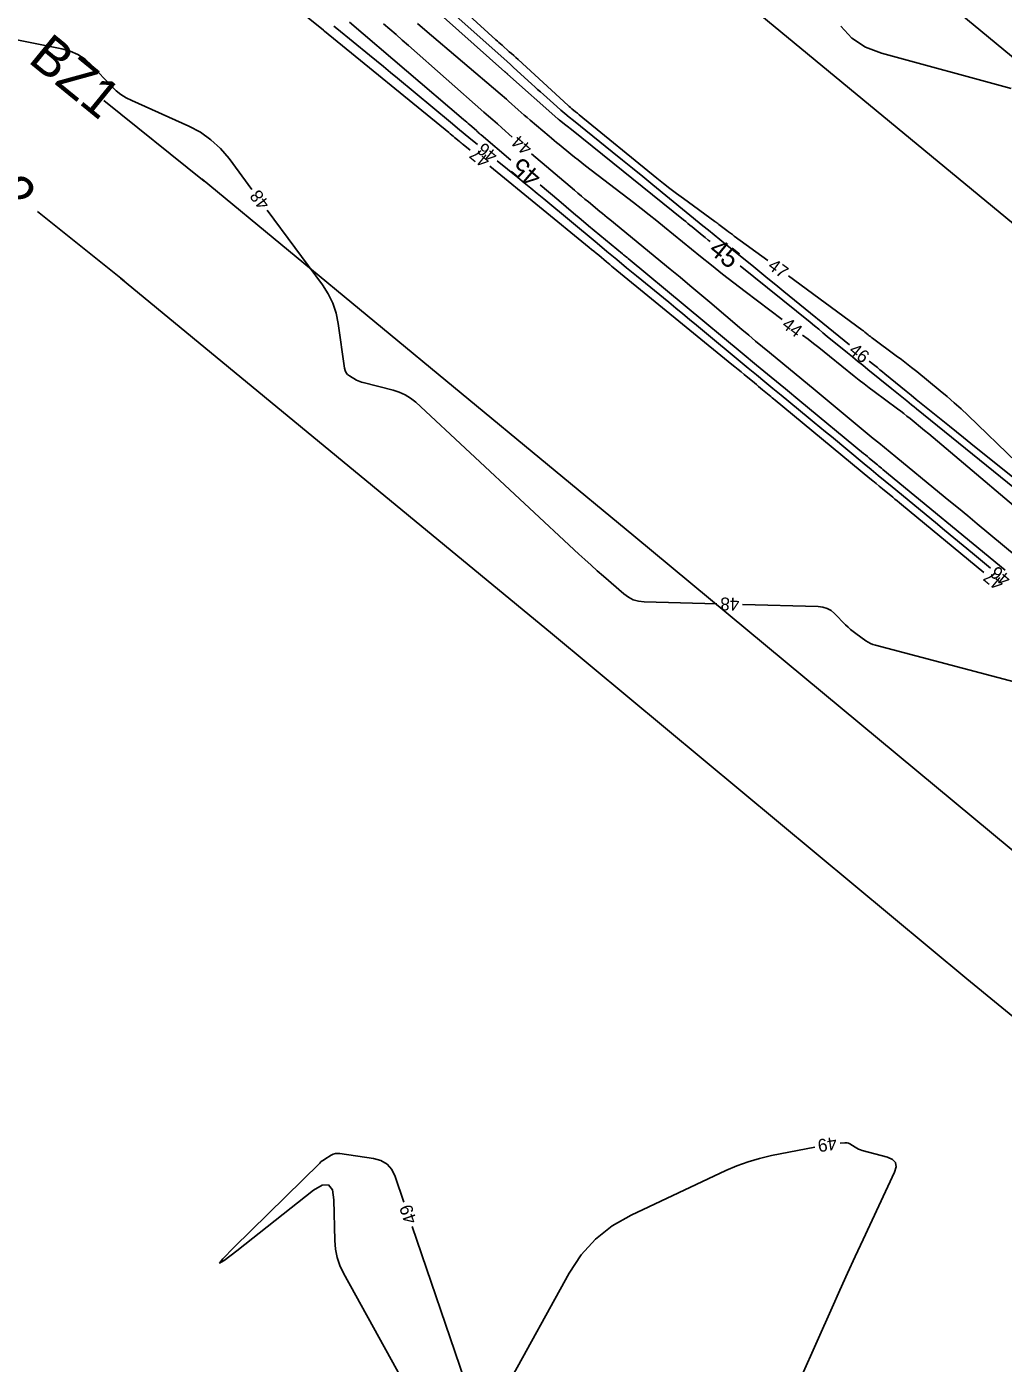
# Model space of a CAD drawing. Extents: x 2384780 to 2405861, y 547869 to 573706.
# Drawn here: x 2392751.8 to 2392904.4, y 552728.4 to 552937.3 of the extents above; entities that cross this region are included whole.
import ezdxf

# ---------------------------------------------------------------- set-up
doc = ezdxf.new("R2010")
doc.units = 0
for name, color, linetype in [('Old_Level_60', 7, 'Continuous'), ('Old_Level_61', 7, 'Continuous'), ('Prop Buffer Zone 1', 7, 'Continuous'), ('Prop Buffer Zone 2', 7, 'Continuous')]:
    doc.layers.add(name, color=color, linetype=linetype)

msp = doc.modelspace()

# ---------------------------------------------------------------- linework, layer by layer
at = {"layer": 'Old_Level_60'}
for points in [[(2392867.611, 552900.71675), (2392862.36925, 552904.5685), (2392862.0755, 552904.78525), (2392861.78275, 552905.00325), (2392861.491, 552905.2225), (2392861.2, 552905.443), (2392859.9655, 552906.3825), (2392859.905, 552906.4285), (2392859.8445, 552906.4745), (2392859.784, 552906.5205), (2392859.7235, 552906.56675), (2392859.52575, 552906.717), (2392859.48325, 552906.74925), (2392859.4405, 552906.781), (2392859.39775, 552906.81275), (2392859.35475, 552906.84425), (2392854.4175, 552910.42975), (2392853.36525, 552911.2055), (2392852.324, 552911.996), (2392851.29425, 552912.801), (2392850.27575, 552913.6205), (2392838.1365, 552923.53225), (2392837.993, 552923.6495), (2392837.849, 552923.7665), (2392837.705, 552923.88325), (2392837.56075, 552923.99975), (2392837.0085, 552924.44525), (2392836.94825, 552924.4945), (2392836.88875, 552924.54425), (2392836.82975, 552924.595), (2392836.77125, 552924.64625), (2392836.5815, 552924.81525), (2392836.54075, 552924.8515), (2392836.50025, 552924.888), (2392836.46, 552924.9245), (2392836.41975, 552924.96125), (2392828.5825, 552932.14675), (2392828.24125, 552932.4585), (2392827.89875, 552932.769), (2392827.55525, 552933.07825), (2392827.2105, 552933.386), (2392826.08275, 552934.39), (2392825.8415, 552934.6055), (2392825.601, 552934.82175), (2392825.361, 552935.03875), (2392825.12175, 552935.2565), (2392807.236, 552951.59475)], [(2392791.29125, 552942.3175), (2392798.16825, 552936.725), (2392798.185, 552936.71125), (2392798.20175, 552936.69775), (2392798.21875, 552936.68425), (2392798.23575, 552936.67075), (2392798.291, 552936.6265), (2392798.30275, 552936.61725), (2392798.3145, 552936.60775), (2392798.3265, 552936.598), (2392798.33825, 552936.5885), (2392817.7655, 552920.729), (2392817.9905, 552920.54475), (2392818.21525, 552920.36), (2392818.4395, 552920.17475), (2392818.66325, 552919.98875), (2392819.3935, 552919.381), (2392819.55025, 552919.25075), (2392819.70725, 552919.121), (2392819.8645, 552918.99175), (2392820.022, 552918.86275), (2392821.07925, 552917.9985)], [(2392880.37975, 552887.54275), (2392870.1485, 552895.90175), (2392868.89225, 552896.92675), (2392867.6345, 552897.95025), (2392866.3755, 552898.97175), (2392865.11525, 552899.99175), (2392860.99575, 552903.321), (2392860.11325, 552904.035), (2392859.232, 552904.75025), (2392858.3515, 552905.46625), (2392857.47175, 552906.1835), (2392849.64275, 552912.576), (2392848.06225, 552913.86475), (2392846.47975, 552915.151), (2392844.89525, 552916.435), (2392843.309, 552917.71675), (2392837.234, 552922.61775), (2392836.57125, 552923.159), (2392835.91525, 552923.708), (2392835.266, 552924.265), (2392834.6235, 552924.83), (2392832.5355, 552926.6885), (2392832.08875, 552927.0875), (2392831.6435, 552927.48825), (2392831.19975, 552927.8905), (2392830.7575, 552928.2945), (2392828.39525, 552930.46025), (2392827.88825, 552930.9235), (2392827.3795, 552931.38475), (2392826.86925, 552931.844), (2392826.357, 552932.30175), (2392817.9855, 552939.753)], [(2392807.5395, 552937.74275), (2392808.5265, 552936.89775), (2392809.50975, 552936.04875), (2392810.48925, 552935.19525), (2392811.46525, 552934.3375), (2392823.236, 552923.94675), (2392823.93775, 552923.32725), (2392824.6395, 552922.70775), (2392825.34125, 552922.088), (2392826.04325, 552921.4685), (2392827.658, 552920.043)], [(2392869.854, 552891.51275), (2392864.068, 552895.90225), (2392862.30725, 552897.24975), (2392860.55775, 552898.61175), (2392858.82, 552899.98825), (2392857.0935, 552901.37925), (2392851.4725, 552905.9475), (2392850.26475, 552906.9225), (2392849.051, 552907.8895), (2392847.83075, 552908.84875), (2392846.6045, 552909.8), (2392839.13325, 552915.55725), (2392838.55775, 552916.00375), (2392837.985, 552916.454), (2392837.4155, 552916.90825), (2392836.849, 552917.366), (2392835.00275, 552918.86775), (2392834.608, 552919.1905), (2392834.215, 552919.5155), (2392833.824, 552919.84275), (2392833.4345, 552920.172), (2392830.4975, 552922.66875), (2392830.02475, 552923.073), (2392829.55425, 552923.48025), (2392829.086, 552923.89025), (2392828.62025, 552924.30275), (2392827.103, 552925.6555), (2392826.777, 552925.94425), (2392826.44925, 552926.23125), (2392826.11975, 552926.516), (2392825.78875, 552926.799), (2392814.02925, 552936.786), (2392812.838, 552937.804)], [(2392748.396, 552935.5975), (2392757.25725, 552933.85175), (2392758.57725, 552933.48825), (2392759.7945, 552932.93875), (2392760.90925, 552932.20275), (2392761.921, 552931.28025), (2392765.0585, 552927.96325), (2392765.7585, 552927.29125), (2392766.5135, 552926.697), (2392767.32375, 552926.18025), (2392768.189, 552925.74125), (2392777.0985, 552921.7475), (2392778.9245, 552920.78825), (2392780.58425, 552919.62275), (2392782.0775, 552918.25025), (2392783.40475, 552916.6715), (2392786.99175, 552911.821)], [(2392799.79375, 552937.38525), (2392800.25175, 552937.01225), (2392805.357, 552932.8445), (2392806.45, 552931.95025), (2392807.54075, 552931.05325), (2392808.62925, 552930.1535), (2392809.71575, 552929.2515), (2392817.999, 552922.356), (2392819.44275, 552921.157), (2392820.889, 552919.96125), (2392822.229, 552918.85875)], [(2392905.6515, 552927.61575), (2392885.3645, 552933.1485), (2392882.8745, 552934.10525), (2392880.7685, 552935.5125), (2392879.047, 552937.37025)], [(2392830.68025, 552917.423), (2392837.40475, 552911.723), (2392837.94775, 552911.2645), (2392838.49225, 552910.80825), (2392839.0385, 552910.35375), (2392839.5865, 552909.9015), (2392841.3795, 552908.4275), (2392841.76375, 552908.1115), (2392842.148, 552907.79575), (2392842.53225, 552907.47975), (2392842.9165, 552907.164), (2392852.34775, 552899.41025), (2392853.90275, 552898.126), (2392855.45225, 552896.835), (2392856.99625, 552895.5375), (2392858.5345, 552894.233), (2392863.55025, 552889.96125), (2392864.627, 552889.048), (2392865.70775, 552888.1395), (2392866.79225, 552887.23575), (2392867.8805, 552886.3365), (2392875.02525, 552880.459), (2392876.2775, 552879.428), (2392877.52875, 552878.39525), (2392878.77875, 552877.3615), (2392880.02775, 552876.32625), (2392884.106, 552872.94275), (2392884.9805, 552872.21825), (2392885.856, 552871.49525), (2392886.73275, 552870.7735), (2392887.6105, 552870.053), (2392894.46825, 552864.434), (2392895.93675, 552863.22875), (2392897.4035, 552862.021), (2392898.86825, 552860.81125), (2392900.331, 552859.599), (2392906.41775, 552854.54675)], [(2392824.17675, 552915.46725), (2392839.6825, 552902.796), (2392840.06025, 552902.48675), (2392840.43725, 552902.1765), (2392840.8135, 552901.86575), (2392841.18925, 552901.55425), (2392842.4155, 552900.535), (2392842.67825, 552900.31675), (2392842.94175, 552900.09925), (2392843.2055, 552899.882), (2392843.46975, 552899.6655), (2392862.00275, 552884.508), (2392862.48425, 552884.11325), (2392862.96525, 552883.71775), (2392863.4455, 552883.32125), (2392863.92475, 552882.924), (2392865.51875, 552881.60075), (2392865.83975, 552881.3345), (2392866.161, 552881.0685), (2392866.4825, 552880.80275), (2392866.804, 552880.5375), (2392867.8555, 552879.671), (2392868.08075, 552879.48525), (2392868.306, 552879.2995), (2392868.531, 552879.1135), (2392868.756, 552878.9275), (2392883.5625, 552866.6875), (2392884.0565, 552866.27925), (2392884.55025, 552865.8715), (2392885.04425, 552865.46375), (2392885.5385, 552865.0565), (2392887.15325, 552863.7255), (2392887.49925, 552863.44025), (2392887.845, 552863.155), (2392888.19075, 552862.8695), (2392888.5365, 552862.584), (2392901.40825, 552851.944)], [(2392825.3245, 552916.3255), (2392828.53625, 552913.70075), (2392829.5525, 552912.8685), (2392830.56725, 552912.03425), (2392831.58, 552911.19775), (2392832.591, 552910.359), (2392840.93, 552903.42775), (2392842.46875, 552902.151), (2392844.0105, 552900.8775), (2392845.5545, 552899.607), (2392847.101, 552898.3395), (2392852.15725, 552894.204), (2392853.24, 552893.317), (2392854.321, 552892.42775), (2392855.40025, 552891.53675), (2392856.478, 552890.6435), (2392864.56275, 552883.93125), (2392865.85075, 552882.863), (2392867.1395, 552881.796), (2392868.42925, 552880.73), (2392869.72, 552879.66525), (2392873.93825, 552876.189), (2392874.842, 552875.44375), (2392875.7455, 552874.69825), (2392876.6485, 552873.9525), (2392877.5515, 552873.2065), (2392882.67475, 552868.97125), (2392883.77275, 552868.06375), (2392884.871, 552867.15675), (2392885.96975, 552866.25025), (2392887.06875, 552865.34425), (2392893.817, 552859.7825), (2392895.263, 552858.59025), (2392896.70825, 552857.39775), (2392898.15325, 552856.2045), (2392899.59775, 552855.011), (2392902.44025, 552852.6615)], [(2392789.37, 552908.60475), (2392797.995, 552896.942), (2392798.9005, 552895.54825), (2392799.6145, 552894.076), (2392800.1365, 552892.5255), (2392800.46675, 552890.8965), (2392801.45025, 552883.89), (2392801.5405, 552883.52425), (2392801.70175, 552883.20625), (2392801.934, 552882.9355), (2392802.2375, 552882.71225), (2392803.34475, 552882.061), (2392803.58575, 552881.93075), (2392803.83425, 552881.8185), (2392804.09, 552881.72475), (2392804.3535, 552881.64925), (2392809.047, 552880.4825), (2392810.022, 552880.1755), (2392810.93525, 552879.75475), (2392811.78675, 552879.22), (2392812.5765, 552878.57125), (2392838.0845, 552854.85575), (2392839.03475, 552853.97925), (2392839.992, 552853.1105), (2392840.95625, 552852.2495), (2392841.9275, 552851.39625), (2392845.1115, 552848.62175), (2392845.8215, 552848.09825), (2392846.58725, 552847.71775), (2392847.4085, 552847.4795), (2392848.28525, 552847.384), (2392859.67, 552847.07875)], [(2392914.18825, 552861.7455), (2392898.88025, 552876.548), (2392897.8295, 552877.54275), (2392896.7585, 552878.515), (2392895.66725, 552879.46425), (2392894.556, 552880.391), (2392890.89225, 552883.3805), (2392890.1035, 552884.01625), (2392889.307, 552884.64225), (2392888.50275, 552885.2585), (2392887.69125, 552885.86475), (2392883.97975, 552888.602), (2392883.813, 552888.7265), (2392883.64775, 552888.85325), (2392883.484, 552888.98175), (2392883.32175, 552889.11225), (2392882.7945, 552889.5415), (2392882.68075, 552889.63275), (2392882.566, 552889.72275), (2392882.45025, 552889.81125), (2392882.3335, 552889.89825), (2392870.83425, 552898.34825)], [(2392910.0915, 552858.98375), (2392894.82625, 552871.91475), (2392894.14775, 552872.48725), (2392893.467, 552873.0575), (2392892.78425, 552873.625), (2392892.09925, 552874.19), (2392889.85825, 552876.03125), (2392889.3755, 552876.42275), (2392888.88775, 552876.80775), (2392888.39525, 552877.1865), (2392887.89775, 552877.55875), (2392884.2285, 552880.26775), (2392883.44575, 552880.85275), (2392882.66975, 552881.4465), (2392881.9005, 552882.049), (2392881.13825, 552882.6605), (2392877.2665, 552885.802), (2392876.434, 552886.47175), (2392875.59625, 552887.13475), (2392874.75325, 552887.79075), (2392873.90475, 552888.44), (2392873.04075, 552889.09525)], [(2392912.11825, 552861.90175), (2392900.45925, 552871.26575), (2392899.3455, 552872.16075), (2392898.23225, 552873.05625), (2392897.1195, 552873.95225), (2392896.007, 552874.84875), (2392892.374, 552877.7785), (2392891.596, 552878.407), (2392890.819, 552879.03675), (2392890.04325, 552879.66775), (2392889.26825, 552880.3), (2392885.918, 552883.03775), (2392885.52825, 552883.35575), (2392885.138, 552883.6735), (2392884.74775, 552883.99075), (2392884.35675, 552884.3075), (2392883.481, 552885.01625)], [(2392863.66875, 552846.9715), (2392875.48725, 552846.65475), (2392876.21375, 552846.56975), (2392876.884, 552846.3555), (2392877.49825, 552846.01175), (2392878.056, 552845.5385), (2392879.7865, 552843.7815), (2392880.16475, 552843.41375), (2392880.558, 552843.06325), (2392880.966, 552842.7305), (2392881.38875, 552842.415), (2392882.9565, 552841.29725), (2392883.3005, 552841.0745), (2392883.66, 552840.88525), (2392884.03525, 552840.7295), (2392884.42625, 552840.60725), (2392912.641, 552833.1545)], [(2392874.96925, 552762.1605), (2392868.17375, 552760.808), (2392866.3365, 552760.3845), (2392864.535, 552759.85225), (2392862.76925, 552759.21125), (2392861.03925, 552758.4615), (2392846.272, 552751.52725), (2392843.29225, 552749.8445), (2392840.68175, 552747.76775), (2392838.44, 552745.297), (2392836.56775, 552742.4325), (2392827.04575, 552725.16025), (2392825.0895, 552722.42175), (2392823.30175, 552721.60825), (2392821.6825, 552722.71975), (2392820.23175, 552725.7565), (2392812.041, 552749.7265)], [(2392870.45775, 552720.818), (2392877.672, 552737.09425), (2392878.86025, 552739.75725), (2392880.06125, 552742.41475), (2392881.2755, 552745.066), (2392882.50275, 552747.7115), (2392887.409, 552758.22025), (2392887.65975, 552759.05075), (2392887.56175, 552759.719), (2392887.1145, 552760.22525), (2392886.318, 552760.5695), (2392882.3755, 552761.6375), (2392882.08575, 552761.72725), (2392881.8045, 552761.83725), (2392881.53225, 552761.96725), (2392881.26875, 552762.1175), (2392880.42175, 552762.64075), (2392880.2365, 552762.73675), (2392880.04325, 552762.8005), (2392879.84225, 552762.832), (2392879.6335, 552762.83125), (2392878.917, 552762.77375)], [(2392810.74775, 552753.5115), (2392809.3615, 552757.568), (2392808.83625, 552758.661), (2392808.0955, 552759.4945), (2392807.1395, 552760.06825), (2392805.96825, 552760.38275), (2392800.71475, 552761.14125), (2392800.36325, 552761.163), (2392800.02425, 552761.12525), (2392799.697, 552761.028), (2392799.382, 552760.871), (2392798.37225, 552760.26125), (2392798.1605, 552760.12475), (2392797.95775, 552759.97675), (2392797.76375, 552759.81725), (2392797.579, 552759.646), (2392784.1375, 552746.451), (2392782.4115, 552744.6945), (2392781.91475, 552744.01975), (2392782.647, 552744.42675), (2392784.6085, 552745.91575)], [(2392784.6085, 552745.91575), (2392796.6305, 552755.389), (2392797.9755, 552756.20075), (2392798.94925, 552756.224), (2392799.55225, 552755.45875), (2392799.784, 552753.905), (2392799.93525, 552747.542), (2392800.046, 552746.1995), (2392800.3135, 552744.89975), (2392800.738, 552743.64225), (2392801.319, 552742.427), (2392816.21925, 552715.45325)]]:
    msp.add_lwpolyline(points, dxfattribs=at)
at = {"layer": 'Old_Level_61'}
for points in [[(2392858.608, 552903.69825), (2392858.3065, 552903.94275), (2392857.8275, 552904.33225), (2392857.34925, 552904.7225), (2392855.787, 552905.998), (2392855.452, 552906.271), (2392855.11675, 552906.5435), (2392854.781, 552906.81575), (2392854.44475, 552907.08725), (2392836.923, 552921.22275), (2392836.705, 552921.39775), (2392836.48575, 552921.5715), (2392836.26575, 552921.744), (2392836.04475, 552921.91525), (2392835.03825, 552922.69075), (2392835.02475, 552922.70125), (2392835.01125, 552922.71175), (2392834.998, 552922.7225), (2392834.98475, 552922.73325), (2392834.9415, 552922.7685), (2392834.93225, 552922.776), (2392834.923, 552922.7835), (2392834.91375, 552922.79125), (2392834.90475, 552922.799), (2392834.841, 552922.85325), (2392834.82725, 552922.86475), (2392834.81375, 552922.8765), (2392834.80025, 552922.88825), (2392834.787, 552922.90025), (2392826.949, 552929.887), (2392826.90775, 552929.9235), (2392826.8665, 552929.95975), (2392826.82475, 552929.99575), (2392826.78275, 552930.03175), (2392826.6455, 552930.14825), (2392826.61625, 552930.17325), (2392826.587, 552930.1985), (2392826.558, 552930.224), (2392826.529, 552930.2495), (2392804.47825, 552949.91375)], [(2392802.21025, 552938.0055), (2392820.05425, 552922.79875), (2392820.306, 552922.5835), (2392820.5565, 552922.367), (2392820.80625, 552922.1495), (2392821.05525, 552921.93075), (2392822.06025, 552921.0435), (2392822.137, 552920.97575), (2392822.214, 552920.90775), (2392822.29075, 552920.84), (2392822.3675, 552920.77225), (2392822.6185, 552920.55075), (2392822.6725, 552920.50325), (2392822.7265, 552920.45625), (2392822.781, 552920.4095), (2392822.8355, 552920.363), (2392827.45575, 552916.4465)], [(2392832.03275, 552912.567), (2392834.94275, 552910.10025), (2392836.10525, 552909.1175), (2392837.27, 552908.13725), (2392838.43725, 552907.16), (2392839.60675, 552906.1855), (2392844.8875, 552901.79625), (2392844.97875, 552901.7205), (2392845.07, 552901.645), (2392845.16175, 552901.5695), (2392845.25325, 552901.4945), (2392845.55325, 552901.24925), (2392845.6175, 552901.1965), (2392845.6815, 552901.14375), (2392845.7455, 552901.091), (2392845.8095, 552901.038), (2392863.60675, 552886.262), (2392865.8615, 552884.3915), (2392868.118, 552882.5235), (2392870.37625, 552880.65725), (2392872.636, 552878.793), (2392882.58375, 552870.59475), (2392882.88475, 552870.3465), (2392883.18575, 552870.09825), (2392883.4865, 552869.84975), (2392883.7875, 552869.60125), (2392884.76975, 552868.789), (2392884.9805, 552868.615), (2392885.191, 552868.441), (2392885.40175, 552868.26725), (2392885.6125, 552868.0935), (2392904.7385, 552852.33025)], [(2392906.204, 552865.1755), (2392890.86625, 552877.5445), (2392890.48025, 552877.85625), (2392890.09475, 552878.16875), (2392889.70975, 552878.48175), (2392889.32525, 552878.7955), (2392888.07, 552879.82125), (2392887.80075, 552880.041), (2392887.5315, 552880.26025), (2392887.26175, 552880.47925), (2392886.992, 552880.698), (2392883.25825, 552883.71975), (2392882.4585, 552884.36775), (2392881.65975, 552885.01675), (2392880.8615, 552885.6665), (2392880.064, 552886.31725), (2392876.91925, 552888.88675), (2392876.245, 552889.43675), (2392875.57, 552889.986), (2392874.89425, 552890.53425), (2392874.21775, 552891.08175), (2392863.274, 552899.92625)]]:
    msp.add_lwpolyline(points, dxfattribs=at)
at = {"layer": 'Prop Buffer Zone 1'}
for points in [[(2392814.318, 552987.25575), (2392856.858, 552947.124), (2392910.191, 552903.03325), (2392966.7405, 552858.544), (2393024.089, 552809.45125), (2393072.89275, 552770.57925), (2393091.28025, 552755.58975), (2393111.64975, 552748.752), (2393123.2175, 552748.8085)], [(2392763.8195, 552925.7575), (2392779.512, 552913.17025)], [(2393077.23476, 552672.56616), (2393032.202, 552699.94225), (2392978.104, 552749.3055), (2392911.4755, 552803.88425), (2392846.701, 552857.72175), (2392779.18875, 552913.433)]]:
    msp.add_lwpolyline(points, dxfattribs=at)
at = {"layer": 'Prop Buffer Zone 2'}
for points in [[(2392828.79425, 553001.09425), (2392870.106, 552962.12125), (2392922.74775, 552918.602), (2392979.43225, 552874.0065), (2393036.82625, 552824.87475), (2393085.442, 552786.15275), (2393101.09575, 552773.3915), (2393114.8695, 552768.768), (2393121.7695, 552768.79875)], [(2392753.4835, 552908.40925), (2392766.998, 552897.569)], [(2393036.48837, 552673.93088), (2393020.1545, 552683.8605), (2392965.0175, 552734.172), (2392898.7465, 552788.45775), (2392833.94425, 552842.31825), (2392766.45925, 552898.007)]]:
    msp.add_lwpolyline(points, dxfattribs=at)

# ---------------------------------------------------------------- texts
at = {"layer": 'Old_Level_60'}
for s, rotation, p in [('46', 140.7068917, (2392825.55475, 552917.4275)), ('44', 139.076775, (2392830.93425, 552918.509)), ('47', 140.7442889, (2392824.3705, 552916.6005)), ('48', 126.4833778, (2392789.879, 552909.5985)), ('47', 323.6903806, (2392867.47575, 552899.57525)), ('44', 322.8152583, (2392869.66375, 552890.402)), ('46', 320.8311444, (2392880.14925, 552886.437)), ('47', 140.4223389, (2392904.69125, 552850.5275)), ('46', 140.4224778, (2392905.75975, 552851.21475)), ('48', 178.4643861, (2392863.1995, 552847.9845)), ('49', 188.8322778, (2392878.24025, 552763.76475)), ('49', 108.8654361, (2392812.81925, 552750.5415))]:
    msp.add_text(s, height=2, rotation=rotation, dxfattribs=at).set_placement(p)
at = {"layer": 'Old_Level_61'}
for rotation, p in [(139.7141056, (2392832.471, 552914.16175)), (321.0482639, (2392858.20675, 552902.09325))]:
    msp.add_text('45', height=3, rotation=rotation, dxfattribs=at).set_placement(p)
at = {"layer": 'Prop Buffer Zone 1'}
msp.add_text('BZ1', height=6, rotation=320.7836639, dxfattribs=at).set_placement((2392751.81325, 552931.8705))
at = {"layer": 'Prop Buffer Zone 2'}
msp.add_text('BZ2', height=6, rotation=320.7836639, dxfattribs=at).set_placement((2392738.56375, 552916.6075))

doc.saveas('drawing.dxf')
